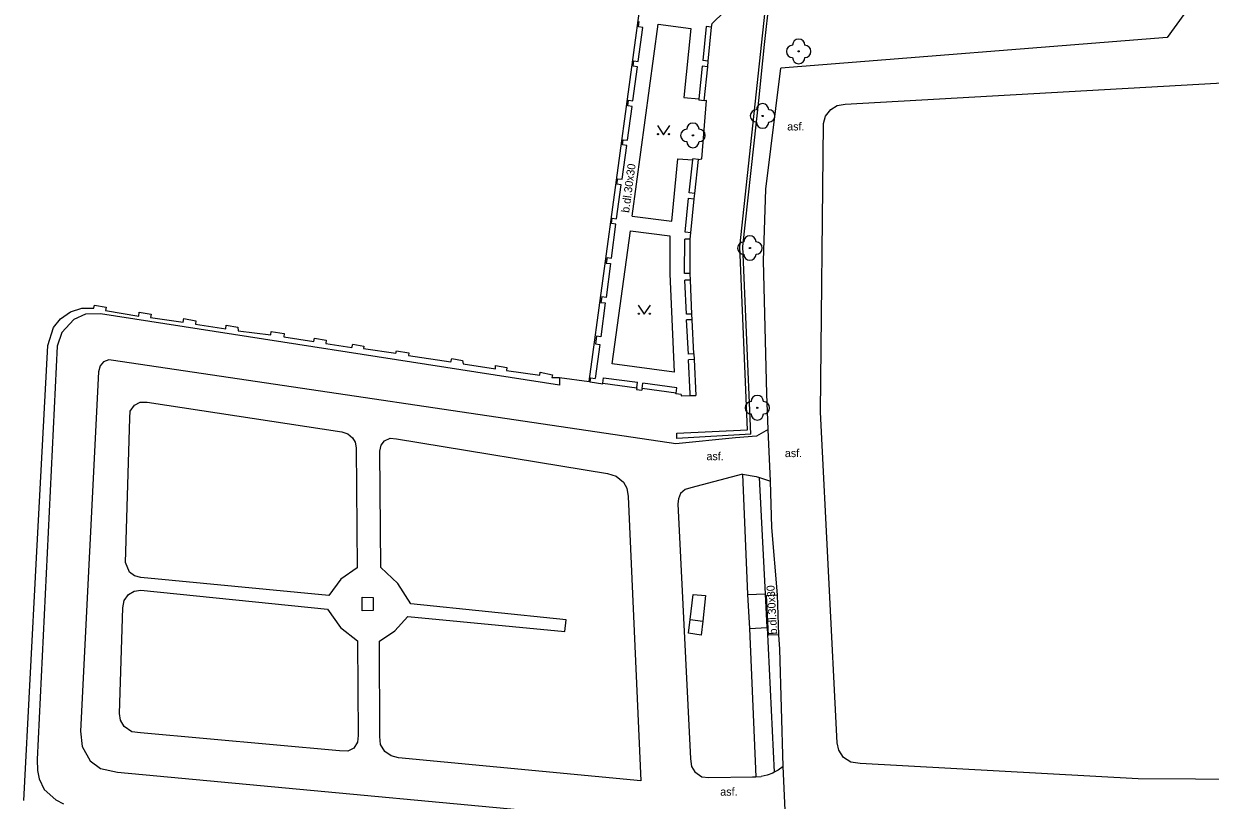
# Model space of a CAD drawing. Extents: x -599951 to -598963, y -1164095 to -1162939.
# Drawn here: x -599728.1 to -599631.7, y -1163511 to -1163447.8 of the extents above; entities that cross this region are included whole.
import ezdxf

# ---------------------------------------------------------------- set-up
doc = ezdxf.new("R2010")
doc.units = 0
for name, color, linetype in [('Level 11', 7, 'Continuous'), ('Level 22', 7, 'Continuous'), ('Level 36', 7, 'Continuous'), ('Level 40', 7, 'Continuous'), ('Level 51', 7, 'Continuous'), ('Level 54', 7, 'Continuous'), ('Level 7', 7, 'Continuous')]:
    doc.layers.add(name, color=color, linetype=linetype)

msp = doc.modelspace()

# ---------------------------------------------------------------- linework, layer by layer
at = {"layer": 'Level 11'}
for points in [[(-599650.34, -1163388.29), (-599636.91, -1163387.79), (-599635.09, -1163422.43), (-599633.04, -1163446.02), (-599635.18, -1163448.96)], [(-599680.7, -1163466.86), (-599680.35, -1163466.91), (-599679.98, -1163464.15), (-599680.33, -1163464.1), (-599680.27, -1163463.67), (-599679.92, -1163463.71), (-599679.54, -1163460.96), (-599679.89, -1163460.91), (-599679.82, -1163460.46), (-599679.48, -1163460.5), (-599679.1, -1163457.75), (-599679.45, -1163457.7), (-599679.39, -1163457.28), (-599679.04, -1163457.32), (-599678.66, -1163454.57), (-599679.01, -1163454.52), (-599678.95, -1163454.07), (-599678.6, -1163454.12), (-599678.23, -1163451.36), (-599678.58, -1163451.31), (-599678.52, -1163450.86), (-599678.17, -1163450.91), (-599677.8, -1163448.15), (-599678.15, -1163448.1), (-599678.09, -1163447.66)], [(-599680.7, -1163466.86), (-599680.35, -1163466.91), (-599679.98, -1163464.15), (-599680.33, -1163464.1), (-599680.27, -1163463.67), (-599679.92, -1163463.71), (-599679.54, -1163460.96), (-599679.89, -1163460.91), (-599679.82, -1163460.46), (-599679.48, -1163460.5), (-599679.1, -1163457.75), (-599679.45, -1163457.7), (-599679.39, -1163457.28), (-599679.04, -1163457.32), (-599678.66, -1163454.57), (-599679.01, -1163454.52), (-599678.95, -1163454.07), (-599678.6, -1163454.12), (-599678.23, -1163451.36), (-599678.58, -1163451.31), (-599678.52, -1163450.86), (-599678.17, -1163450.91), (-599677.8, -1163448.15), (-599678.15, -1163448.1), (-599678.09, -1163447.66)], [(-599678.66, -1163463.49), (-599676.54, -1163447.88), (-599673.89, -1163448.23), (-599674.45, -1163453.84), (-599673.24, -1163453.97)], [(-599678.66, -1163463.49), (-599676.54, -1163447.88), (-599673.89, -1163448.23), (-599674.45, -1163453.84), (-599673.24, -1163453.97)], [(-599672.65, -1163448.08), (-599672.93, -1163450.84)], [(-599672.2, -1163448.13), (-599672.65, -1163448.08)], [(-599672.97, -1163451.3), (-599673.24, -1163453.97), (-599673.25, -1163454.06)], [(-599672.52, -1163451.35), (-599672.97, -1163451.3)], [(-599672.48, -1163450.89), (-599672.93, -1163450.84)], [(-599667.61, -1163480.85), (-599667.72, -1163477.94), (-599668, -1163467.14), (-599667.79, -1163461.31), (-599666.58, -1163451.46)], [(-599672.8, -1163454.11), (-599673.25, -1163454.06)], [(-599678.66, -1163463.49), (-599675.44, -1163463.9), (-599674.95, -1163458.83), (-599673.74, -1163458.93)], [(-599678.66, -1163463.49), (-599675.44, -1163463.9), (-599674.95, -1163458.83), (-599673.74, -1163458.93)], [(-599674.02, -1163461.6), (-599673.74, -1163458.93), (-599673.73, -1163458.84)], [(-599673.28, -1163458.88), (-599673.73, -1163458.84)], [(-599674.35, -1163464.81), (-599674.07, -1163462.04), (-599673.62, -1163462.09)], [(-599673.57, -1163461.65), (-599674.02, -1163461.6)], [(-599680.27, -1163475.51), (-599678.8, -1163464.68), (-599675.6, -1163465.1), (-599675.61, -1163468.19), (-599675.25, -1163476.19), (-599680.27, -1163475.51)], [(-599680.27, -1163475.51), (-599678.8, -1163464.68), (-599675.6, -1163465.1), (-599675.61, -1163468.19), (-599675.25, -1163476.19), (-599680.27, -1163475.51)], [(-599673.9, -1163464.86), (-599674.35, -1163464.81)], [(-599674.4, -1163468.15), (-599674.39, -1163465.38)], [(-599673.94, -1163465.38), (-599674.39, -1163465.38)], [(-599680.7, -1163466.86), (-599680.76, -1163467.31), (-599680.42, -1163467.35), (-599680.78, -1163470.11), (-599681.13, -1163470.06), (-599681.19, -1163470.51), (-599680.84, -1163470.55), (-599681.2, -1163473.31), (-599681.55, -1163473.26), (-599681.63, -1163473.89), (-599681.29, -1163473.94), (-599681.67, -1163476.69)], [(-599680.7, -1163466.86), (-599680.76, -1163467.31), (-599680.42, -1163467.35), (-599680.78, -1163470.11), (-599681.13, -1163470.06), (-599681.19, -1163470.51), (-599680.84, -1163470.55), (-599681.2, -1163473.31), (-599681.55, -1163473.26), (-599681.63, -1163473.89), (-599681.29, -1163473.94), (-599681.67, -1163476.69)], [(-599673.95, -1163468.15), (-599674.4, -1163468.15)], [(-599673.93, -1163468.69), (-599674.38, -1163468.71)], [(-599674.25, -1163471.48), (-599674.38, -1163468.71)], [(-599673.8, -1163471.46), (-599674.25, -1163471.48)], [(-599673.78, -1163471.92), (-599674.23, -1163471.94)], [(-599674.09, -1163474.72), (-599674.23, -1163471.94)], [(-599673.64, -1163474.7), (-599674.09, -1163474.72)], [(-599673.62, -1163475.15), (-599674.07, -1163475.17)], [(-599673.95, -1163477.95), (-599674.07, -1163475.17)], [(-599684.57, -1163476.61), (-599684.56, -1163477.23)], [(-599682.06, -1163476.97), (-599682.02, -1163476.64), (-599681.67, -1163476.69)], [(-599681.05, -1163477.09), (-599680.99, -1163476.64)], [(-599681.05, -1163477.09), (-599680.99, -1163476.64)], [(-599680.99, -1163476.64), (-599678.23, -1163477.01)], [(-599678.29, -1163477.46), (-599678.23, -1163477.01)], [(-599678.29, -1163477.46), (-599678.23, -1163477.01)], [(-599677.85, -1163477.52), (-599677.78, -1163477.07)], [(-599677.85, -1163477.52), (-599677.78, -1163477.07)], [(-599675.03, -1163477.45), (-599677.78, -1163477.07)], [(-599675.03, -1163477.45), (-599677.78, -1163477.07)], [(-599675.09, -1163477.9), (-599675.03, -1163477.45)], [(-599673.94, -1163478.08), (-599673.95, -1163477.95)], [(-599667.61, -1163480.85), (-599668.56, -1163481.38), (-599670.26, -1163481.53)], [(-599667.43, -1163485.05), (-599667.61, -1163480.85)], [(-599669.7, -1163484.49), (-599668.59, -1163484.67), (-599668.32, -1163484.76), (-599667.43, -1163485.05)], [(-599666.85, -1163494.29), (-599667.32, -1163488.82), (-599667.43, -1163485.05)], [(-599667.74, -1163494.34), (-599666.85, -1163494.29)], [(-599667.59, -1163497.58), (-599667.74, -1163494.34)], [(-599666.73, -1163497.55), (-599666.85, -1163494.29)], [(-599666.73, -1163497.55), (-599667.59, -1163497.58)], [(-599666.67, -1163498.71), (-599666.73, -1163497.55)], [(-599666.38, -1163508.25), (-599666.67, -1163498.71)], [(-599666.38, -1163508.25), (-599666.79, -1163508.54), (-599667.13, -1163508.72), (-599667.23, -1163508.78)], [(-599666.2, -1163512.39), (-599666.38, -1163508.25)], [(-599668.89, -1163509.1), (-599668.6, -1163509.09), (-599668.19, -1163509.07)], [(-599667.23, -1163508.78), (-599667.7, -1163508.95), (-599668.19, -1163509.07)]]:
    msp.add_lwpolyline(points, dxfattribs=at)
at = {"layer": 'Level 22'}
for centre in [(-599665.13, -1163450.1), (-599668.06, -1163455.35), (-599673.72, -1163456.93), (-599669.09, -1163466.09), (-599668.49, -1163479.08)]:
    msp.add_circle(centre, 0.05, dxfattribs=at)
for centre, start, end in [((-599665.63, -1163450.1), 90, 270), ((-599665.13, -1163449.6), 0, 180), ((-599664.63, -1163450.1), 270, 90), ((-599665.13, -1163450.6), 180, 0), ((-599668.06, -1163454.85), 0, 180), ((-599668.56, -1163455.35), 90, 270), ((-599667.56, -1163455.35), 270, 90), ((-599673.72, -1163456.43), 0, 180), ((-599668.06, -1163455.85), 180, 0), ((-599674.22, -1163456.93), 90, 270), ((-599673.22, -1163456.93), 270, 90), ((-599673.72, -1163457.43), 180, 0), ((-599669.09, -1163465.59), 0, 180), ((-599669.59, -1163466.09), 90, 270), ((-599668.59, -1163466.09), 270, 90), ((-599669.09, -1163466.59), 180, 0), ((-599668.99, -1163479.08), 90, 270), ((-599668.49, -1163478.58), 0, 180), ((-599667.99, -1163479.08), 270, 90), ((-599668.49, -1163479.58), 180, 0)]:
    msp.add_arc(centre, 0.5, start, end, dxfattribs=at)
at = {"layer": 'Level 36'}
for points in [[(-599676.61, -1163456.13), (-599676.11, -1163456.88), (-599675.61, -1163456.13)], [(-599678.17, -1163470.73), (-599677.67, -1163471.48), (-599677.17, -1163470.73)]]:
    msp.add_lwpolyline(points, dxfattribs=at)
for centre in [(-599676.56, -1163456.83), (-599675.661, -1163456.83), (-599678.12, -1163471.43), (-599677.221, -1163471.43)]:
    msp.add_circle(centre, 0.05, dxfattribs=at)
at = {"layer": 'Level 51'}
for points in [[(-599669.9, -1163465.98), (-599667.7, -1163445.28)], [(-599722.4, -1163470.99), (-599722.35, -1163470.73)], [(-599722.35, -1163470.73), (-599721.39, -1163470.9)], [(-599725.1, -1163471.85), (-599724.28, -1163471.28)], [(-599724.28, -1163471.28), (-599723.37, -1163470.99)], [(-599723.37, -1163470.99), (-599722.4, -1163470.99)], [(-599721.39, -1163470.9), (-599721.45, -1163471.16)], [(-599721.45, -1163471.16), (-599718.75, -1163471.62)], [(-599718.75, -1163471.62), (-599718.71, -1163471.3)], [(-599718.71, -1163471.3), (-599717.73, -1163471.47)], [(-599717.73, -1163471.47), (-599717.79, -1163471.74)], [(-599717.79, -1163471.74), (-599715.14, -1163472.12)], [(-599715.14, -1163472.12), (-599715.07, -1163471.81)], [(-599715.07, -1163471.81), (-599714.1, -1163472)], [(-599726.12, -1163474.01), (-599725.67, -1163472.55)], [(-599726.12, -1163474.01), (-599725.67, -1163472.55)], [(-599725.67, -1163472.55), (-599725.1, -1163471.85)], [(-599714.1, -1163472), (-599714.13, -1163472.28)], [(-599714.13, -1163472.28), (-599711.66, -1163472.66)], [(-599711.66, -1163472.66), (-599711.64, -1163472.35)], [(-599711.64, -1163472.35), (-599710.69, -1163472.53)], [(-599710.69, -1163472.53), (-599710.68, -1163472.81)], [(-599710.68, -1163472.81), (-599708.02, -1163473.16)], [(-599708.02, -1163473.16), (-599707.98, -1163472.87)], [(-599707.98, -1163472.87), (-599706.94, -1163473.05)], [(-599706.94, -1163473.05), (-599706.96, -1163473.3)], [(-599706.96, -1163473.3), (-599704.52, -1163473.69)], [(-599704.52, -1163473.69), (-599704.47, -1163473.41)], [(-599704.47, -1163473.41), (-599703.52, -1163473.59)], [(-599703.52, -1163473.59), (-599703.55, -1163473.85)], [(-599727.05, -1163491.28), (-599726.12, -1163474.01)], [(-599727.05, -1163491.28), (-599726.12, -1163474.01)], [(-599703.55, -1163473.85), (-599701.42, -1163474.18)], [(-599701.42, -1163474.18), (-599701.36, -1163473.91)], [(-599701.36, -1163473.91), (-599700.46, -1163474.06)], [(-599700.46, -1163474.06), (-599700.48, -1163474.26)], [(-599700.48, -1163474.26), (-599697.87, -1163474.65)], [(-599697.87, -1163474.65), (-599697.8, -1163474.44)], [(-599697.8, -1163474.44), (-599696.81, -1163474.6)], [(-599696.81, -1163474.6), (-599696.84, -1163474.84)], [(-599696.84, -1163474.84), (-599693.39, -1163475.35)], [(-599693.39, -1163475.35), (-599693.32, -1163475.08)], [(-599693.32, -1163475.08), (-599692.43, -1163475.24)], [(-599692.43, -1163475.24), (-599692.4, -1163475.5)], [(-599692.4, -1163475.5), (-599689.77, -1163475.9)], [(-599689.77, -1163475.9), (-599689.77, -1163475.65)], [(-599689.77, -1163475.65), (-599688.85, -1163475.8)], [(-599688.85, -1163475.8), (-599688.86, -1163476.06)], [(-599688.86, -1163476.06), (-599686.17, -1163476.44)], [(-599686.17, -1163476.44), (-599686.12, -1163476.19)], [(-599686.12, -1163476.19), (-599685.14, -1163476.39)], [(-599685.14, -1163476.39), (-599685.19, -1163476.63)], [(-599685.19, -1163476.63), (-599684.57, -1163476.61)], [(-599728.09, -1163511.02), (-599727.05, -1163491.28)], [(-599728.09, -1163511.02), (-599727.05, -1163491.28)]]:
    msp.add_lwpolyline(points, dxfattribs=at)
at = {"layer": 'Level 54'}
for points in [[(-599661.35, -1163454.39), (-599550.73, -1163448.14)], [(-599635.18, -1163448.96), (-599666.58, -1163451.46)], [(-599662, -1163454.5), (-599661.35, -1163454.39)], [(-599663.11, -1163455.97), (-599662.96, -1163455.36)], [(-599662.96, -1163455.36), (-599662.53, -1163454.83)], [(-599662.53, -1163454.83), (-599662, -1163454.5)], [(-599663.37, -1163479.43), (-599663.11, -1163455.97)], [(-599669.3, -1163480.87), (-599669.9, -1163465.98)], [(-599723.06, -1163471.48), (-599724.01, -1163471.9)], [(-599721.86, -1163471.44), (-599723.06, -1163471.48)], [(-599684.56, -1163477.23), (-599721.86, -1163471.44)], [(-599724.01, -1163471.9), (-599724.99, -1163472.95)], [(-599724.99, -1163472.95), (-599725.36, -1163474.06)], [(-599725.36, -1163474.06), (-599727.01, -1163507.67)], [(-599721.89, -1163475.67), (-599722.02, -1163476.17)], [(-599721.6, -1163475.35), (-599721.89, -1163475.67)], [(-599721.17, -1163475.19), (-599721.6, -1163475.35)], [(-599720.8, -1163475.23), (-599721.17, -1163475.19)], [(-599675.11, -1163482.02), (-599720.8, -1163475.23)], [(-599722.02, -1163476.17), (-599723.48, -1163505.38)], [(-599719.48, -1163479.93), (-599719.44, -1163479.36)], [(-599719.44, -1163479.36), (-599719.1, -1163478.86)], [(-599719.1, -1163478.86), (-599718.64, -1163478.61)], [(-599718.64, -1163478.61), (-599718.07, -1163478.62)], [(-599718.07, -1163478.62), (-599702.24, -1163481.03)], [(-599662, -1163506.32), (-599663.37, -1163479.43)], [(-599719.83, -1163491.67), (-599719.48, -1163479.93)], [(-599702.24, -1163481.03), (-599701.75, -1163481.2)], [(-599701.75, -1163481.2), (-599701.38, -1163481.51)], [(-599675.04, -1163481.59), (-599675.03, -1163481.14)], [(-599669.03, -1163481.22), (-599675.04, -1163481.59)], [(-599675.03, -1163481.14), (-599669.3, -1163480.87)], [(-599701.38, -1163481.51), (-599701.16, -1163481.88)], [(-599701.16, -1163481.88), (-599701.08, -1163482.33)], [(-599701.08, -1163482.33), (-599701, -1163492.09)], [(-599699.16, -1163482.61), (-599699.04, -1163482.11)], [(-599699.04, -1163482.11), (-599698.77, -1163481.77)], [(-599698.77, -1163481.77), (-599698.31, -1163481.55)], [(-599698.31, -1163481.55), (-599697.8, -1163481.6)], [(-599697.8, -1163481.6), (-599680.67, -1163484.42)], [(-599670.26, -1163481.53), (-599675.11, -1163482.02)], [(-599699.09, -1163492.08), (-599699.16, -1163482.61)], [(-599680.67, -1163484.42), (-599679.95, -1163484.63)], [(-599679.95, -1163484.63), (-599679.35, -1163485.12)], [(-599679.35, -1163485.12), (-599679.08, -1163485.62)], [(-599669.7, -1163484.49), (-599673.88, -1163485.6)], [(-599669.7, -1163484.49), (-599669.29, -1163494.27)], [(-599667.82, -1163494.2), (-599668.32, -1163484.76)], [(-599679.08, -1163485.62), (-599678.97, -1163486.3)], [(-599678.97, -1163486.3), (-599677.96, -1163509.42)], [(-599674.73, -1163486.06), (-599674.89, -1163486.47)], [(-599674.35, -1163485.73), (-599674.73, -1163486.06)], [(-599673.88, -1163485.6), (-599674.35, -1163485.73)], [(-599674.89, -1163486.47), (-599674.95, -1163486.9)], [(-599674.95, -1163486.9), (-599673.93, -1163507.62)], [(-599719.51, -1163492.45), (-599719.83, -1163491.67)], [(-599697.7, -1163493.36), (-599699.09, -1163492.08)], [(-599719.09, -1163492.75), (-599719.51, -1163492.45)], [(-599718.58, -1163492.88), (-599719.09, -1163492.75)], [(-599703.31, -1163494.33), (-599718.58, -1163492.88)], [(-599702.33, -1163493.02), (-599703.31, -1163494.33)], [(-599701, -1163492.09), (-599702.33, -1163493.02)], [(-599719.59, -1163494.27), (-599719.11, -1163493.98)], [(-599719.11, -1163493.98), (-599718.58, -1163493.91)], [(-599718.58, -1163493.91), (-599703.42, -1163495.46)], [(-599696.63, -1163495.01), (-599697.7, -1163493.36)], [(-599720.04, -1163495.35), (-599719.94, -1163494.75)], [(-599719.94, -1163494.75), (-599719.59, -1163494.27)], [(-599700.6, -1163494.49), (-599699.7, -1163494.51)], [(-599700.6, -1163495.6), (-599700.6, -1163494.49)], [(-599699.7, -1163494.51), (-599699.69, -1163495.57)], [(-599673.95, -1163496.29), (-599673.7, -1163494.27)], [(-599673.7, -1163494.27), (-599672.7, -1163494.35)], [(-599672.7, -1163494.35), (-599672.92, -1163496.44)], [(-599669.29, -1163494.27), (-599667.82, -1163494.2)], [(-599669.29, -1163494.27), (-599669.12, -1163497.02)], [(-599667.7, -1163496.94), (-599667.82, -1163494.2)], [(-599720.3, -1163503.94), (-599720.04, -1163495.35)], [(-599703.42, -1163495.46), (-599702.36, -1163496.94)], [(-599699.69, -1163495.57), (-599700.6, -1163495.6)], [(-599684.03, -1163496.32), (-599696.63, -1163495.01)], [(-599697.94, -1163497.22), (-599696.89, -1163496.06)], [(-599696.89, -1163496.06), (-599684.13, -1163497.28)], [(-599684.13, -1163497.28), (-599684.03, -1163496.32)], [(-599674.07, -1163497.41), (-599673.95, -1163496.29)], [(-599673.95, -1163496.29), (-599672.92, -1163496.44)], [(-599672.92, -1163496.44), (-599673.06, -1163497.57)], [(-599702.36, -1163496.94), (-599700.98, -1163498.04)], [(-599699.19, -1163498.05), (-599697.94, -1163497.22)], [(-599673.06, -1163497.57), (-599674.07, -1163497.41)], [(-599669.12, -1163497.02), (-599667.7, -1163496.94)], [(-599669.12, -1163497.02), (-599668.6, -1163509.09)], [(-599667.7, -1163496.94), (-599667.13, -1163508.72)], [(-599700.98, -1163498.04), (-599700.92, -1163505.74)], [(-599699.17, -1163505.82), (-599699.19, -1163498.05)], [(-599720.23, -1163504.47), (-599720.3, -1163503.94)], [(-599719.93, -1163505), (-599720.23, -1163504.47)], [(-599723.48, -1163505.38), (-599723.34, -1163506.62)], [(-599719.32, -1163505.42), (-599719.93, -1163505)], [(-599718.6, -1163505.51), (-599719.32, -1163505.42)], [(-599702.44, -1163506.97), (-599718.6, -1163505.51)], [(-599700.96, -1163506.28), (-599701.26, -1163506.76)], [(-599700.92, -1163505.74), (-599700.96, -1163506.28)], [(-599699.1, -1163506.46), (-599699.17, -1163505.82)], [(-599698.74, -1163507.04), (-599699.1, -1163506.46)], [(-599661.87, -1163506.92), (-599662, -1163506.32)], [(-599723.34, -1163506.62), (-599722.7, -1163507.78)], [(-599701.75, -1163507), (-599702.44, -1163506.97)], [(-599701.26, -1163506.76), (-599701.75, -1163507)], [(-599698.25, -1163507.38), (-599698.74, -1163507.04)], [(-599697.65, -1163507.55), (-599698.25, -1163507.38)], [(-599661.5, -1163507.51), (-599661.87, -1163506.92)], [(-599660.89, -1163507.89), (-599661.5, -1163507.51)], [(-599727.01, -1163507.67), (-599726.98, -1163508.58)], [(-599722.7, -1163507.78), (-599721.86, -1163508.4)], [(-599721.86, -1163508.4), (-599720.48, -1163508.71)], [(-599677.96, -1163509.42), (-599697.65, -1163507.55)], [(-599673.93, -1163507.62), (-599673.83, -1163508.25)], [(-599673.83, -1163508.25), (-599673.57, -1163508.69)], [(-599660.14, -1163508.01), (-599660.89, -1163507.89)], [(-599637.56, -1163509.25), (-599660.14, -1163508.01)], [(-599726.98, -1163508.58), (-599726.84, -1163509.26)], [(-599726.84, -1163509.26), (-599726.42, -1163510.11)], [(-599720.48, -1163508.71), (-599675.17, -1163512.94)], [(-599673.57, -1163508.69), (-599673, -1163509.08)], [(-599673, -1163509.08), (-599672.43, -1163509.14)], [(-599672.43, -1163509.14), (-599668.89, -1163509.1)], [(-599600.29, -1163509.47), (-599637.56, -1163509.25)], [(-599726.42, -1163510.11), (-599725.49, -1163510.97)], [(-599725.49, -1163510.97), (-599724.85, -1163511.27)]]:
    msp.add_lwpolyline(points, dxfattribs=at)
at = {"layer": 'Level 7'}
for points in [[(-599682.16, -1163476.95), (-599672.17, -1163403.26), (-599672.12, -1163402.92)], [(-599682.16, -1163476.95), (-599672.17, -1163403.26), (-599672.12, -1163402.92)], [(-599673.95, -1163468.15), (-599673.94, -1163465.38), (-599673.9, -1163464.86), (-599673.62, -1163462.09), (-599673.57, -1163461.65), (-599673.28, -1163458.88), (-599672.99, -1163458.83), (-599672.61, -1163454.09), (-599672.8, -1163454.11), (-599672.52, -1163451.35), (-599672.48, -1163450.89), (-599672.2, -1163448.13), (-599672.15, -1163447.82), (-599670.17, -1163445.87), (-599670.03, -1163445.98), (-599669.39, -1163445.36), (-599669.26, -1163445.02), (-599669.79, -1163445.04)], [(-599668.34, -1163453.84), (-599668.17, -1163452.2), (-599667.9, -1163449.53), (-599667.8, -1163448.57), (-599667.62, -1163446.88), (-599667.44, -1163445.01)], [(-599669.03, -1163481.22), (-599669.67, -1163465.97), (-599668.34, -1163453.84)], [(-599673.64, -1163474.7), (-599673.78, -1163471.92), (-599673.8, -1163471.46), (-599673.93, -1163468.69), (-599673.95, -1163468.15)], [(-599673.64, -1163474.7), (-599673.62, -1163475.15)], [(-599673.62, -1163475.15), (-599673.49, -1163478.07)], [(-599684.57, -1163476.61), (-599682.16, -1163476.95), (-599682.06, -1163476.97), (-599681.05, -1163477.13), (-599681.05, -1163477.09), (-599678.29, -1163477.46), (-599678.31, -1163477.58), (-599677.86, -1163477.65)], [(-599677.85, -1163477.52), (-599677.86, -1163477.65)], [(-599675.09, -1163477.9), (-599677.85, -1163477.52)], [(-599674.67, -1163477.99), (-599675.1, -1163477.95), (-599675.09, -1163477.9)], [(-599674.67, -1163477.99), (-599674.67, -1163478.1), (-599673.94, -1163478.08), (-599673.49, -1163478.07)]]:
    msp.add_lwpolyline(points, dxfattribs=at)

# ---------------------------------------------------------------- texts
at = {"layer": 'Level 40'}
for p in [(-599666.06, -1163456.53), (-599666.25, -1163483.09), (-599672.62, -1163483.34), (-599671.5, -1163510.62)]:
    msp.add_text('asf.', height=0.65, dxfattribs=at).set_placement(p)
for rotation, p in [(82.27025, (-599678.91, -1163463.25)), (93.30487, (-599666.87, -1163497.5))]:
    msp.add_text('b.dl.30x30', height=0.65, rotation=rotation, dxfattribs=at).set_placement(p)

doc.saveas('drawing.dxf')
